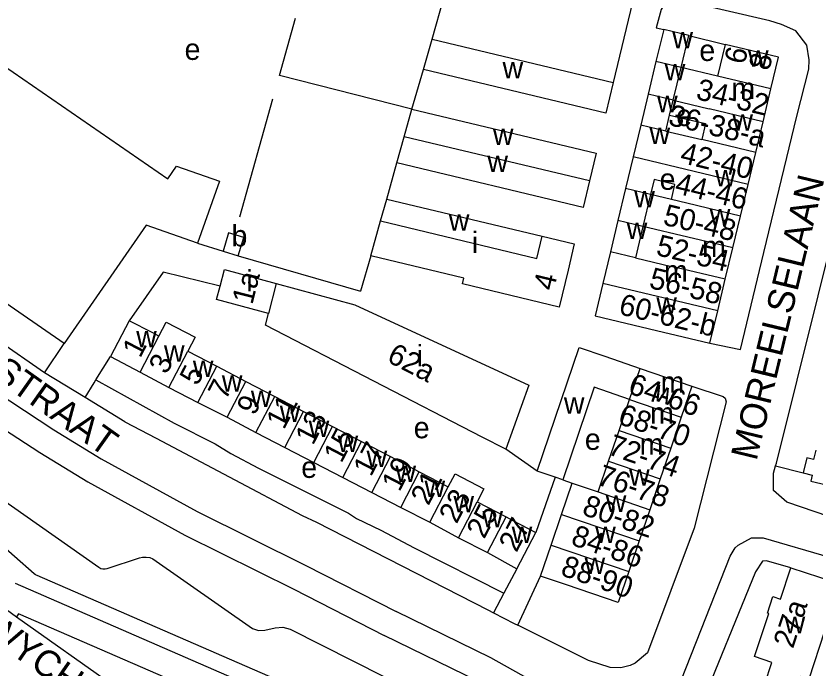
# Model space of a CAD drawing. Extents: x 162804 to 165059, y 381530 to 382901.
# Drawn here: x 163017.6 to 163167.6, y 382013.3 to 382135.7 of the extents above; entities that cross this region are included whole.
import ezdxf

# ---------------------------------------------------------------- set-up
doc = ezdxf.new("R2010")
doc.units = 0
for name, color, linetype in [('BLT_Basislijn', 7, 'Continuous'), ('BLT_Bebouwing', 7, 'Continuous'), ('BLT_Centroide', 7, 'Continuous'), ('BLT_Huisnummer', 7, 'Continuous'), ('BLT_Huisnummer_ tussenligend', 7, 'Continuous'), ('BLT_Huisnummer_reeks', 7, 'Continuous'), ('BLT_Onderverdeling_panden', 7, 'Continuous'), ('BLT_Straatnaam', 7, 'Continuous')]:
    doc.layers.add(name, color=color, linetype=linetype)

msp = doc.modelspace()

# ---------------------------------------------------------------- linework, layer by layer
at = {"layer": 'BLT_Basislijn'}
for p, q in [((163095.72, 382131.39), (163099.68, 382145.47)), ((163143.89, 382132.06), (163150.71, 382130.38)), ((163091.94, 382118.23), (163094.11, 382125.67)), ((163065.79, 382120.07), (163059.56, 382097.96)), ((163087.21, 382101.34), (163089.11, 382108.14)), ((163051.71, 382093.08), (163056.49, 382091.58)), ((163059.32, 382090.71), (163082.29, 382084.06)), ((163022.96, 382068.7), (163013.79, 382075.08)), ((163022.96, 382068.7), (163026.67, 382074.22)), ((163032.62, 382067.43), (163035.36, 382071.78)), ((163030.58, 382064.08), (163022.96, 382068.7)), ((163032.27, 382066.86), (163032.62, 382067.43)), ((163032.62, 382067.43), (163047.32, 382059.25)), ((163030.58, 382064.08), (163032.27, 382066.86)), ((163038.07, 382059.54), (163030.58, 382064.08)), ((163115.45, 382050.27), (163109.59, 382054.37)), ((163160.19, 382051.24), (163165.39, 382049.92)), ((163118.83, 382049.12), (163115.18, 382038.77)), ((163120.25, 382048.64), (163122.04, 382048.03)), ((162998.35, 382036.61), (163017.7, 382022.93)), ((163111.62, 382031.92), (163109.21, 382027.37)), ((163111.8, 382021.35), (163116.1, 382030.55)), ((163109.21, 382027.37), (163107.26, 382023.67)), ((163017.7, 382022.93), (163043.15, 382004.93))]:
    msp.add_line(p, q, dxfattribs=at)
for points in [[(163099.68, 382145.47), (163099.92, 382146.31), (163133.32, 382138.32), (163129.72, 382123.25)], [(163147.88, 382074.28), (163153.61, 382073.07), (163158, 382091.29), (163164.18, 382116.94), (163166.47, 382125.72), (163166.52, 382127.5), (163166.06, 382130.22), (163163.99, 382132.93), (163161.28, 382134.11), (163159.11, 382134.83), (163142.37, 382138.74), (163140.37, 382138.63), (163139.07, 382137.59), (163138.71, 382136.92), (163137.81, 382133.52), (163139.19, 382133.2)], [(163091.94, 382118.23), (163067.06, 382124.55), (163070.1, 382135.29)], [(163160.19, 382051.24), (163160.35, 382051.77), (163172.05, 382098.78), (163173.14, 382100.32), (163173.93, 382100.67), (163176.32, 382100.8), (163186.47, 382097.29), (163186.98, 382097.11)], [(163084.19, 382090.7), (163082.29, 382084.06)], [(163055.91, 382084.98), (163045.26, 382087.59), (163038.87, 382078.51)], [(163144.46, 382066.2), (163150.38, 382064.3), (163150.74, 382063.95), (163150.93, 382063.27), (163144.92, 382039.55), (163136.16, 382016.17), (163133.85, 382014.21), (163132.88, 382013.75), (163131.12, 382013.3), (163129.14, 382013.38), (163125.06, 382014.73), (163111.8, 382021.35)], [(163013.61, 382065.3), (163024.74, 382058.01), (163033.59, 382052.6), (163051.63, 382042.67), (163072.01, 382032.56), (163088.97, 382023.89)], [(163038.07, 382059.54), (163043.94, 382056.47), (163071.31, 382041.91), (163074, 382040.71), (163106.21, 382024.2), (163107.26, 382023.67)], [(163047.32, 382059.25), (163054.97, 382055.38), (163057.95, 382053.55), (163063.13, 382050.8), (163080.04, 382042.35), (163081.52, 382041.37), (163086.11, 382039.2), (163092.37, 382035.85), (163109.21, 382027.37)], [(163015.27, 382058.23), (163022.07, 382053.79), (163031.07, 382048.27), (163049.31, 382038.24), (163069.76, 382028.09), (163086.74, 382019.42)], [(163211.8, 382034.76), (163210.88, 382032.25), (163209.48, 382030.58), (163207.86, 382029.98), (163205.33, 382030.03), (163204.16, 382030.4), (163185.58, 382036.47), (163162.33, 382044.43), (163159.79, 382046.61), (163159.78, 382049.85), (163160.19, 382051.24)], [(163072.1, 382008.69), (163021.58, 382030.69), (163021.26, 382030.8), (163020.99, 382031), (163009.87, 382040.75), (163013.79, 382045.83), (163033.17, 382032.21), (163033.55, 382032.01), (163033.92, 382031.91), (163034.35, 382031.89), (163034.73, 382031.97), (163040.77, 382033.98), (163041.38, 382034.11), (163042.05, 382034.13), (163042.72, 382034.02), (163043.3, 382033.81), (163062, 382020.7), (163063.13, 382020.31), (163064.33, 382020.39), (163066.27, 382020.84), (163067.69, 382020.94), (163069.06, 382020.59), (163092.61, 382008.67)], [(163145.62, 382004.79), (163143.27, 382006.86), (163142.81, 382007.62), (163142.4, 382008.87), (163142.53, 382011.16), (163151.68, 382034.27), (163152.64, 382035.87), (163153.2, 382036.38), (163155.67, 382037.77), (163157.88, 382037.75), (163170.3, 382034.11), (163180.94, 382030.69), (163181.72, 382030.43)], [(163163.06, 382032.1), (163158.5, 382033.39), (163157.74, 382033.36), (163156.44, 382031.34), (163145.62, 382004.79)], [(163083.72, 381982.26), (163080.85, 381987.02), (163070.82, 382005.91), (163070.76, 382005.99), (163070.7, 382006.03), (163017.52, 382029.19)], [(163130.58, 382001.9), (163126.98, 382003.89), (163106.74, 382015.23), (163088.97, 382023.89)], [(163079.98, 381978.78), (163076.5, 381984.55), (163067.17, 382002.11), (163018.09, 382023.48), (163017.7, 382022.93)], [(163107.26, 382023.67), (163111.15, 382021.67), (163111.8, 382021.35)], [(163128.71, 381997.23), (163124.55, 381999.52), (163104.42, 382010.79), (163086.74, 382019.42)]]:
    msp.add_lwpolyline(points, dxfattribs=at)
at = {"layer": 'BLT_Bebouwing'}
for p, q in [((163139.19, 382133.2), (163137.75, 382127.18)), ((163143.89, 382132.06), (163139.19, 382133.2)), ((163142.45, 382126.05), (163143.89, 382132.06)), ((163094.11, 382125.67), (163095.72, 382131.39)), ((163095.72, 382131.39), (163129.72, 382123.25)), ((163150.71, 382130.38), (163149.28, 382124.42)), ((163137.75, 382127.18), (163136.27, 382121.01)), ((163149.28, 382124.42), (163142.45, 382126.05)), ((163157.85, 382115.84), (163159.33, 382122.01)), ((163136.27, 382121.01), (163134.89, 382115.25)), ((163090.48, 382113.02), (163091.94, 382118.23)), ((163139.59, 382114.12), (163140.3, 382117.09)), ((163156.46, 382110.08), (163157.85, 382115.84)), ((163134.89, 382115.25), (163133.46, 382109.28)), ((163139.59, 382114.12), (163146.35, 382112.5)), ((163089.11, 382108.14), (163090.48, 382113.02)), ((163155.03, 382104.11), (163156.46, 382110.08)), ((163133.46, 382109.28), (163132.03, 382103.32)), ((163153.6, 382098.14), (163155.03, 382104.11)), ((163132.03, 382103.32), (163130.6, 382097.35)), ((163140.65, 382101.26), (163136.73, 382102.19)), ((163086.05, 382097.24), (163087.21, 382101.34)), ((163130.6, 382097.35), (163129.19, 382091.46)), ((163152.17, 382092.18), (163153.6, 382098.14)), ((163084.19, 382090.7), (163086.05, 382097.24)), ((163056.49, 382091.58), (163059.32, 382090.71)), ((163129.19, 382091.46), (163127.76, 382085.5)), ((163150.76, 382086.29), (163152.17, 382092.18)), ((163101.7, 382086.5), (163084.19, 382090.7)), ((163149.33, 382080.33), (163150.76, 382086.29)), ((163147.88, 382074.28), (163149.33, 382080.33)), ((163038.87, 382078.51), (163035.36, 382071.78)), ((163049.87, 382072.78), (163055.3, 382069.95)), ((163035.36, 382071.78), (163040.91, 382068.84)), ((163128.14, 382071.83), (163134.75, 382069.51)), ((163055.3, 382069.95), (163060.74, 382067.12)), ((163134.75, 382069.51), (163144.46, 382066.2)), ((163040.91, 382068.84), (163046.33, 382065.98)), ((163046.33, 382065.98), (163051.76, 382063.15)), ((163060.74, 382067.12), (163066.17, 382064.3)), ((163144.46, 382066.2), (163142.48, 382060.4)), ((163051.76, 382063.15), (163057.22, 382060.37)), ((163066.17, 382064.3), (163071.6, 382061.47)), ((163130.81, 382057.91), (163132.78, 382063.71)), ((163071.6, 382061.47), (163077.03, 382058.64)), ((163057.22, 382060.37), (163062.65, 382057.54)), ((163142.48, 382060.4), (163140.51, 382054.6)), ((163077.03, 382058.64), (163082.46, 382055.81)), ((163062.65, 382057.54), (163068.07, 382054.7)), ((163128.83, 382052.11), (163130.81, 382057.91)), ((163082.46, 382055.81), (163087.89, 382052.98)), ((163068.07, 382054.7), (163073.5, 382051.86)), ((163140.51, 382054.6), (163138.54, 382048.8)), ((163087.89, 382052.98), (163093.32, 382050.15)), ((163073.5, 382051.86), (163078.95, 382049.07)), ((163126.89, 382046.38), (163128.83, 382052.11)), ((163093.32, 382050.15), (163098.76, 382047.32)), ((163118.83, 382049.12), (163115.45, 382050.27)), ((163078.95, 382049.07), (163084.38, 382046.24)), ((163120.25, 382048.64), (163118.83, 382049.12)), ((163120.04, 382042.15), (163122.04, 382048.03)), ((163122.04, 382048.03), (163126.89, 382046.38)), ((163138.54, 382048.8), (163136.57, 382043)), ((163084.38, 382046.24), (163089.84, 382043.45)), ((163089.84, 382043.45), (163095.28, 382040.65)), ((163104.19, 382044.49), (163109.62, 382041.67)), ((163118.07, 382036.35), (163120.04, 382042.15)), ((163136.57, 382043), (163134.59, 382037.2)), ((163095.28, 382040.65), (163100.68, 382037.77)), ((163100.68, 382037.77), (163106.13, 382034.97)), ((163111.62, 382031.92), (163115.18, 382038.77)), ((163116.1, 382030.55), (163118.07, 382036.35)), ((163134.59, 382037.2), (163132.62, 382031.4)), ((163106.13, 382034.97), (163111.62, 382031.92)), ((163163.06, 382032.1), (163180.49, 382026.38)), ((163120.94, 382028.9), (163116.1, 382030.55))]:
    msp.add_line(p, q, dxfattribs=at)
for points in [[(163007.93, 382131.41), (163046.09, 382105.14), (163047.74, 382107.54), (163055.8, 382104.7), (163051.71, 382093.08)], [(163159.33, 382122.01), (163160.76, 382127.97), (163150.71, 382130.38)], [(163129.72, 382123.25), (163128.33, 382117.48), (163094.11, 382125.67)], [(163091.94, 382118.23), (163126.52, 382109.95), (163125.28, 382104.78)], [(163140.3, 382117.09), (163147.07, 382115.51), (163146.35, 382112.5)], [(163125.28, 382104.78), (163124.09, 382099.77), (163089.11, 382108.14)], [(163140.65, 382101.26), (163141.29, 382104.07), (163137.4, 382105), (163136.73, 382102.19)], [(163087.21, 382101.34), (163116.38, 382094.35)], [(163026.67, 382074.22), (162992.52, 382097.73)], [(163051.71, 382093.08), (163042.02, 382096.46), (163026.67, 382074.22)], [(163059.32, 382090.71), (163060.38, 382094.13), (163057.53, 382094.99), (163056.49, 382091.58), (163056.49, 382091.58)], [(163116.38, 382094.35), (163122.42, 382092.91), (163121.24, 382087.98)], [(163055.91, 382084.98), (163056.76, 382088.13), (163066.45, 382085.51)], [(163121.24, 382087.98), (163119.59, 382081.07), (163101.44, 382085.41), (163101.7, 382086.5)], [(163066.45, 382085.51), (163081.23, 382081.51), (163113.9, 382066.42), (163109.59, 382054.37)], [(163127.76, 382085.5), (163126.31, 382079.45), (163137.84, 382076.69), (163147.88, 382074.28)], [(163065.03, 382079.86), (163055.24, 382082.51), (163055.91, 382084.98)], [(163109.59, 382054.37), (163105.13, 382056.62), (163064.43, 382077.65), (163065.03, 382079.86)], [(163044.44, 382075.61), (163043.3, 382076.2), (163038.87, 382078.51)], [(163044.44, 382075.61), (163045.8, 382078.22), (163051.23, 382075.39), (163049.87, 382072.78)], [(163115.45, 382050.27), (163123.34, 382073.47), (163128.14, 382071.83)], [(163132.78, 382063.71), (163126.15, 382066), (163120.25, 382048.64)], [(163167.74, 382054.21), (163167.32, 382052.46), (163166.07, 382052.76), (163165.39, 382049.92)], [(163098.76, 382047.32), (163100.03, 382049.78), (163105.46, 382046.95), (163104.19, 382044.49)], [(163165.39, 382049.92), (163167.09, 382049.51), (163166.82, 382048.39), (163171.41, 382047.29), (163171.8, 382048.89), (163175.2, 382048.08)], [(163109.62, 382041.67), (163110.75, 382041.08), (163115.18, 382038.77)], [(163132.62, 382031.4), (163130.64, 382025.6), (163120.94, 382028.9)], [(163177.59, 382017.54), (163169.4, 382020.23), (163166.44, 382011.21), (163164.92, 382011.71), (163164.43, 382011.11), (163161.72, 382007.59), (163158.19, 382010.3), (163159.52, 382014.36), (163156.25, 382015.44), (163158.92, 382023.55), (163158.7, 382023.62), (163159.71, 382026.7), (163161.14, 382026.23), (163163.06, 382032.1)]]:
    msp.add_lwpolyline(points, dxfattribs=at)
at = {"layer": 'BLT_Onderverdeling_panden'}
for p, q in [((163142.45, 382126.05), (163137.75, 382127.18)), ((163140.97, 382119.89), (163142.45, 382126.05)), ((163159.33, 382122.01), (163149.28, 382124.42)), ((163140.97, 382119.89), (163136.27, 382121.01)), ((163140.3, 382117.09), (163140.97, 382119.89)), ((163140.97, 382119.89), (163147.73, 382118.26)), ((163157.85, 382115.84), (163147.73, 382118.26)), ((163139.59, 382114.12), (163134.89, 382115.25)), ((163125.28, 382104.78), (163090.48, 382113.02)), ((163156.46, 382110.08), (163146.35, 382112.5)), ((163144.92, 382106.54), (163133.46, 382109.28)), ((163155.03, 382104.11), (163144.92, 382106.54)), ((163136.73, 382102.19), (163132.03, 382103.32)), ((163136.73, 382102.19), (163135.3, 382096.22)), ((163143.52, 382100.57), (163140.65, 382101.26)), ((163153.6, 382098.14), (163143.52, 382100.57)), ((163135.3, 382096.22), (163130.6, 382097.35)), ((163135.3, 382096.22), (163133.89, 382090.34)), ((163152.17, 382092.18), (163135.3, 382096.22)), ((163133.89, 382090.34), (163129.19, 382091.46)), ((163133.89, 382090.34), (163140.68, 382088.71)), ((163150.76, 382086.29), (163140.68, 382088.71)), ((163066.45, 382085.51), (163065.03, 382079.86)), ((163149.33, 382080.33), (163127.76, 382085.5)), ((163040.91, 382068.84), (163044.44, 382075.61)), ((163046.33, 382065.98), (163049.87, 382072.78)), ((163051.76, 382063.15), (163055.3, 382069.95)), ((163132.78, 382063.71), (163134.75, 382069.51)), ((163057.22, 382060.37), (163060.74, 382067.12)), ((163062.65, 382057.54), (163066.17, 382064.3)), ((163132.78, 382063.71), (163142.48, 382060.4)), ((163068.07, 382054.7), (163071.6, 382061.47)), ((163073.5, 382051.86), (163077.03, 382058.64)), ((163130.81, 382057.91), (163140.51, 382054.6)), ((163078.95, 382049.07), (163082.46, 382055.81)), ((163084.38, 382046.24), (163087.89, 382052.98)), ((163128.83, 382052.11), (163138.54, 382048.8)), ((163089.84, 382043.45), (163093.32, 382050.15)), ((163095.28, 382040.65), (163098.76, 382047.32)), ((163126.89, 382046.38), (163136.57, 382043)), ((163100.68, 382037.77), (163104.19, 382044.49)), ((163120.04, 382042.15), (163134.59, 382037.2)), ((163106.13, 382034.97), (163109.62, 382041.67)), ((163118.07, 382036.35), (163132.62, 382031.4))]:
    msp.add_line(p, q, dxfattribs=at)
msp.add_lwpolyline([(163086.05, 382097.24), (163115.39, 382090.2), (163116.38, 382094.35)], dxfattribs=at)

# ---------------------------------------------------------------- texts
at = {"layer": 'BLT_Centroide'}
for s, p in [('w', (163140.83, 382129.62)), ('e', (163049.26, 382127.47)), ('e', (163145.89, 382127.27)), ('w', (163155.02, 382126.19)), ('w', (163108.95, 382123.99)), ('w', (163139.39, 382123.62)), ('m', (163151.9, 382120.12)), ('w', (163137.95, 382117.66)), ('e', (163141.55, 382115.06)), ('w', (163152.09, 382114.16)), ('w', (163107.13, 382111.5)), ('w', (163136.53, 382111.67)), ('w', (163106.1, 382106.41)), ('w', (163148.85, 382103.72)), ('e', (163138.43, 382103.08)), ('w', (163133.67, 382099.78)), ('w', (163147.84, 382096.38)), ('w', (163098.86, 382095.38)), ('b', (163058.07, 382092.45)), ('w', (163132.25, 382093.84)), ('i', (163103.17, 382091.22)), ('m', (163146.42, 382090.44)), ('m', (163139.25, 382085.84)), ('i', (163060.86, 382084)), ('w', (163137.81, 382079.84)), ('w', (163040.17, 382073.53)), ('w', (163045.39, 382070.8)), ('i', (163092.81, 382069.94)), ('w', (163050.81, 382067.95)), ('w', (163056.25, 382065.17)), ('m', (163138.62, 382064.97)), ('w', (163061.69, 382062.33)), ('w', (163120.46, 382061.05)), ('w', (163067.12, 382059.5)), ('m', (163136.65, 382059.16)), ('w', (163072.55, 382056.66)), ('e', (163092.27, 382056.43)), ('w', (163077.98, 382053.86)), ('e', (163124.39, 382054.25)), ('m', (163134.68, 382053.34)), ('w', (163083.42, 382051.02)), ('e', (163071.16, 382048.99)), ('w', (163088.84, 382048.22)), ('w', (163132.7, 382047.56)), ('w', (163094.3, 382045.41)), ('w', (163099.73, 382042.53)), ('w', (163128.32, 382042.62)), ('w', (163105.16, 382039.73)), ('w', (163110.66, 382036.78)), ('w', (163126.34, 382036.78)), ('w', (163124.35, 382030.97)), ('w', (163161.89, 382019.84))]:
    msp.add_text(s, height=4, dxfattribs=at).set_placement(p)
at = {"layer": 'BLT_Huisnummer'}
for s, rotation, p in [('1a', 75.8707, (163061.97, 382081.4)), ('4', 76.5392, (163118.56, 382083.99)), ('1', 62.4886, (163040.91, 382071.34)), ('62a', 332.6741, (163087.03, 382070.93)), ('5', 62.4999, (163051.66, 382066.12)), ('9', 62.5072, (163062.37, 382060.53)), ('13', 62.4928, (163073.35, 382054.96)), ('17', 62.4748, (163084.24, 382049.07)), ('21', 62.4991, (163095.03, 382043.64)), ('27', 62.4918, (163111.56, 382034.85)), ('27a', 71.8402, (163163.46, 382016.81))]:
    msp.add_text(s, height=4, rotation=rotation, dxfattribs=at).set_placement(p)
at = {"layer": 'BLT_Huisnummer_ tussenligend'}
for s, rotation, p in [('3', 62.4886, (163045.87, 382068.27)), ('7', 62.4999, (163056.99, 382063.43)), ('11', 62.5072, (163067.9, 382057.92)), ('15', 62.4928, (163078.69, 382051.62)), ('19', 62.4748, (163089.58, 382046.24)), ('23', 62.4991, (163100.33, 382040.23)), ('25', 62.4991, (163105.5, 382037.39))]:
    msp.add_text(s, height=4, rotation=rotation, dxfattribs=at).set_placement(p)
at = {"layer": 'BLT_Huisnummer_reeks'}
for s, rotation, p in [('6', 76.5194, (163154.38, 382126.47)), ('8', 76.5194, (163158.99, 382125.3)), ('34-32', 346.5194, (163145.07, 382120.15)), ('36-38-a', 346.5141, (163139.87, 382115.3)), ('42-40', 346.5167, (163142.08, 382108.21)), ('44-46', 346.5159, (163141.1, 382102.49)), ('50-48', 346.5159, (163138.89, 382096.57)), ('52-54', 346.5132, (163137.58, 382090.86)), ('56-58', 346.5144, (163136.27, 382084.69)), ('60-62-b', 346.5144, (163130.58, 382079.76)), ('64-66', 340.7388, (163132.29, 382064.96)), ('w', 340.7388, (163137.11, 382063.67)), ('68-70', 340.7388, (163130.39, 382059.23)), ('72-74', 340.7388, (163128.46, 382053.51)), ('76-78', 340.7388, (163126.45, 382047.82)), ('80-82', 340.7388, (163123.67, 382042.17)), ('84-86', 340.7388, (163121.58, 382036.51)), ('88-90', 340.7388, (163119.64, 382030.8))]:
    msp.add_text(s, height=4, rotation=rotation, dxfattribs=at).set_placement(p)
at = {"layer": 'BLT_Straatnaam'}
for s, rotation, p in [('MOREELSELAAN', 76.4507, (163156.61, 382052.05)), ('GEERT GROOTESTRAAT', 324.6713, (162968.9, 382099.22)), ('HADEWYCHLAAN', 325.177, (162995.96, 382030.28))]:
    msp.add_text(s, height=5, rotation=rotation, dxfattribs=at).set_placement(p)

doc.saveas('drawing.dxf')
